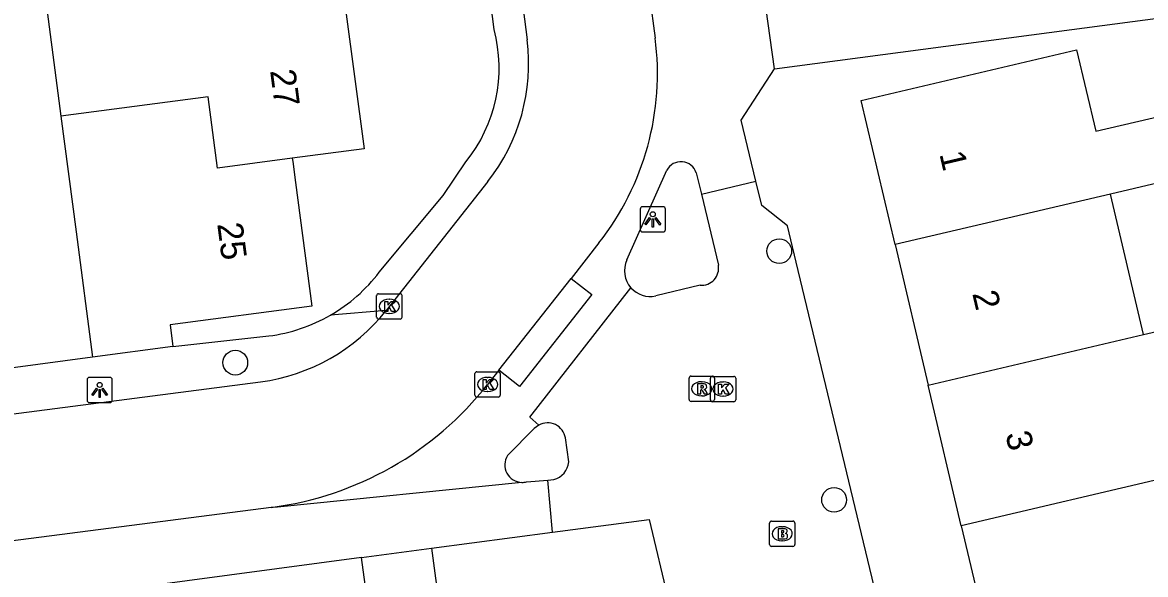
# Model space of a CAD drawing. Extents: x 158474 to 159560, y 388525 to 389605.
# Drawn here: x 159403.74 to 159448.13, y 388897.14 to 388918.95 of the extents above; entities that cross this region are included whole.
import ezdxf

# ---------------------------------------------------------------- set-up
doc = ezdxf.new("R2010")
doc.units = 0
for name, color, linetype in [('IMGEO_Boom', 7, 'Continuous'), ('IMGEO_Brandkraan', 7, 'Continuous'), ('IMGEO_Kolk', 7, 'Continuous'), ('IMGEO_Lichtpunt', 7, 'Continuous'), ('IMGEO_Muur', 7, 'Continuous'), ('IMGEO_Pand', 7, 'Continuous'), ('IMGEO_Pand_nummerreeks', 7, 'Continuous'), ('IMGEO_Rijbaan_lokaal_open', 7, 'Continuous'), ('IMGEO_Rioolput', 7, 'Continuous'), ('IMGEO_Voetpad_open', 7, 'Continuous')]:
    doc.layers.add(name, color=color, linetype=linetype)

msp = doc.modelspace()

# ---------------------------------------------------------------- linework, layer by layer
at = {"layer": 'IMGEO_Boom'}
for centre in [(159433.654, 388909.913), (159412.155, 388905.508), (159435.822, 388900.088)]:
    msp.add_circle(centre, 0.489, dxfattribs=at)
at = {"layer": 'IMGEO_Brandkraan'}
for p, q in [((159433.269, 388898.32), (159433.269, 388899.172)), ((159433.344, 388899.246), (159434.196, 388899.246)), ((159434.27, 388899.172), (159434.27, 388898.32)), ((159433.757, 388899.026), (159433.782, 388899.026)), ((159434.196, 388898.246), (159433.344, 388898.246)), ((159433.78, 388898.466), (159433.755, 388898.466))]:
    msp.add_line(p, q, dxfattribs=at)
for points in [[(159433.269, 388898.32), (159433.269, 388899.172)], [(159433.344, 388899.246), (159434.196, 388899.246)], [(159434.27, 388899.172), (159434.27, 388898.32)], [(159433.617, 388898.946), (159433.617, 388898.546), (159433.83, 388898.546)], [(159433.848, 388898.946), (159433.617, 388898.946)], [(159433.796, 388898.865), (159433.742, 388898.865), (159433.742, 388898.789)], [(159433.742, 388898.789), (159433.795, 388898.789)], [(159433.804, 388898.713), (159433.742, 388898.713), (159433.742, 388898.632)], [(159434.196, 388898.246), (159433.344, 388898.246)], [(159433.742, 388898.632), (159433.804, 388898.632)]]:
    msp.add_lwpolyline(points, dxfattribs=at)
for centre, radius, start, end in [((159433.346, 388899.17), 0.0765, 91.552, 178.448), ((159433.346, 388899.17), 0.0765, 91.552, 178.448), ((159434.194, 388899.17), 0.0765, 1.552, 88.448), ((159434.194, 388899.17), 0.0765, 1.552, 88.448), ((159433.797, 388898.827), 0.0379, 267.8285, 90.9355), ((159433.805, 388898.672), 0.0404, 269.8759, 90.5077), ((159433.852, 388898.801), 0.145, 59.4692, 91.5367), ((159433.877, 388898.848), 0.0922, 285.5137, 58.1501), ((159433.882, 388898.656), 0.105, 301.3115, 78.989), ((159433.346, 388898.322), 0.0765, 181.552, 268.448), ((159433.346, 388898.322), 0.0765, 181.552, 268.448), ((159433.836, 388898.797), 0.251, 268.6676, 293.5347), ((159434.194, 388898.322), 0.0765, 271.552, 358.448), ((159434.194, 388898.322), 0.0765, 271.552, 358.448)]:
    msp.add_arc(centre, radius, start, end, dxfattribs=at)
for centre, major_axis, ratio, start_param, end_param in [((159433.756, 388898.746), (-0.387, 0.002), 0.722429, 4.712389, 7.853982), ((159433.781, 388898.746), (-0.39, 0.002), 0.717154, 1.570796, 4.712389)]:
    msp.add_ellipse(centre, major_axis=major_axis, ratio=ratio, start_param=start_param, end_param=end_param, dxfattribs=at)
at = {"layer": 'IMGEO_Kolk'}
for p, q in [((159417.743, 388907.304), (159417.743, 388908.156)), ((159417.818, 388908.23), (159418.67, 388908.23)), ((159418.231, 388908.01), (159418.256, 388908.01)), ((159418.744, 388908.156), (159418.744, 388907.304)), ((159418.67, 388907.23), (159417.818, 388907.23)), ((159418.254, 388907.45), (159418.229, 388907.45)), ((159421.625, 388904.221), (159421.625, 388905.073)), ((159421.7, 388905.147), (159422.552, 388905.147)), ((159422.113, 388904.927), (159422.138, 388904.927)), ((159422.626, 388905.073), (159422.626, 388904.221)), ((159430.934, 388904.038), (159430.934, 388904.89)), ((159431.009, 388904.964), (159431.861, 388904.964)), ((159431.935, 388904.89), (159431.935, 388904.038)), ((159431.422, 388904.744), (159431.447, 388904.744)), ((159422.552, 388904.147), (159421.7, 388904.147)), ((159422.136, 388904.367), (159422.111, 388904.367)), ((159431.445, 388904.184), (159431.42, 388904.184)), ((159431.861, 388903.964), (159431.009, 388903.964))]:
    msp.add_line(p, q, dxfattribs=at)
for points in [[(159417.743, 388907.304), (159417.743, 388908.156)], [(159417.818, 388908.23), (159418.67, 388908.23)], [(159418.744, 388908.156), (159418.744, 388907.304)], [(159418.064, 388907.93), (159418.187, 388907.93), (159418.187, 388907.779), (159418.317, 388907.93), (159418.481, 388907.93), (159418.335, 388907.779), (159418.488, 388907.53), (159418.336, 388907.53), (159418.251, 388907.694), (159418.187, 388907.627), (159418.187, 388907.53), (159418.064, 388907.53), (159418.064, 388907.93)], [(159418.67, 388907.23), (159417.818, 388907.23)], [(159421.625, 388904.221), (159421.625, 388905.073)], [(159421.7, 388905.147), (159422.552, 388905.147)], [(159422.626, 388905.073), (159422.626, 388904.221)], [(159430.934, 388904.038), (159430.934, 388904.89)], [(159431.009, 388904.964), (159431.861, 388904.964)], [(159431.935, 388904.89), (159431.935, 388904.038)], [(159421.946, 388904.847), (159422.069, 388904.847), (159422.069, 388904.696), (159422.199, 388904.847), (159422.363, 388904.847), (159422.217, 388904.696), (159422.37, 388904.447), (159422.218, 388904.447), (159422.133, 388904.611), (159422.069, 388904.544), (159422.069, 388904.447), (159421.946, 388904.447), (159421.946, 388904.847)], [(159431.255, 388904.664), (159431.378, 388904.664), (159431.378, 388904.513), (159431.508, 388904.664), (159431.672, 388904.664), (159431.526, 388904.513), (159431.679, 388904.264), (159431.527, 388904.264), (159431.442, 388904.428), (159431.378, 388904.361), (159431.378, 388904.264), (159431.255, 388904.264), (159431.255, 388904.664)], [(159422.552, 388904.147), (159421.7, 388904.147)], [(159431.861, 388903.964), (159431.009, 388903.964)]]:
    msp.add_lwpolyline(points, dxfattribs=at)
for centre, start, end in [((159417.82, 388908.154), 91.552, 178.448), ((159417.82, 388908.154), 91.552, 178.448), ((159418.668, 388908.154), 1.552, 88.448), ((159418.668, 388908.154), 1.552, 88.448), ((159417.82, 388907.306), 181.552, 268.448), ((159417.82, 388907.306), 181.552, 268.448), ((159418.668, 388907.306), 271.552, 358.448), ((159418.668, 388907.306), 271.552, 358.448), ((159421.702, 388905.071), 91.552, 178.448), ((159421.702, 388905.071), 91.552, 178.448), ((159422.55, 388905.071), 1.552, 88.448), ((159422.55, 388905.071), 1.552, 88.448), ((159431.011, 388904.888), 91.552, 178.448), ((159431.011, 388904.888), 91.552, 178.448), ((159431.859, 388904.888), 1.552, 88.448), ((159431.859, 388904.888), 1.552, 88.448), ((159421.702, 388904.223), 181.552, 268.448), ((159421.702, 388904.223), 181.552, 268.448), ((159422.55, 388904.223), 271.552, 358.448), ((159422.55, 388904.223), 271.552, 358.448), ((159431.011, 388904.04), 181.552, 268.448), ((159431.011, 388904.04), 181.552, 268.448), ((159431.859, 388904.04), 271.552, 358.448), ((159431.859, 388904.04), 271.552, 358.448)]:
    msp.add_arc(centre, 0.0765, start, end, dxfattribs=at)
for centre, major_axis, ratio, start_param, end_param in [((159418.23, 388907.73), (-0.387, 0.002), 0.722429, 4.712389, 7.853982), ((159418.255, 388907.73), (-0.39, 0.002), 0.717154, 1.570796, 4.712389), ((159422.112, 388904.647), (-0.387, 0.002), 0.722429, 4.712389, 7.853982), ((159422.137, 388904.647), (-0.39, 0.002), 0.717154, 1.570796, 4.712389), ((159431.421, 388904.464), (-0.387, 0.002), 0.722429, 4.712389, 7.853982), ((159431.446, 388904.464), (-0.39, 0.002), 0.717154, 1.570796, 4.712389)]:
    msp.add_ellipse(centre, major_axis=major_axis, ratio=ratio, start_param=start_param, end_param=end_param, dxfattribs=at)
at = {"layer": 'IMGEO_Lichtpunt'}
for p, q in [((159428.158, 388911.573), (159428.158, 388910.766)), ((159428.158, 388911.573), (159428.158, 388910.766)), ((159429.06, 388911.668), (159428.252, 388911.668)), ((159429.06, 388911.668), (159428.252, 388911.668)), ((159429.154, 388910.766), (159429.154, 388911.573)), ((159429.154, 388910.766), (159429.154, 388911.573)), ((159428.252, 388910.672), (159429.06, 388910.672)), ((159428.252, 388910.672), (159429.06, 388910.672)), ((159407.198, 388904.926), (159406.39, 388904.926)), ((159407.198, 388904.926), (159406.39, 388904.926)), ((159406.296, 388904.831), (159406.296, 388904.024)), ((159406.296, 388904.831), (159406.296, 388904.024)), ((159407.292, 388904.024), (159407.292, 388904.831)), ((159407.292, 388904.024), (159407.292, 388904.831)), ((159406.39, 388903.93), (159407.198, 388903.93)), ((159406.39, 388903.93), (159407.198, 388903.93))]:
    msp.add_line(p, q, dxfattribs=at)
for points in [[(159428.532, 388911.237), (159428.571, 388911.209), (159428.383, 388910.947), (159428.345, 388910.974), (159428.532, 388911.237)], [(159428.634, 388911.189), (159428.681, 388911.189), (159428.681, 388910.867), (159428.634, 388910.867), (159428.634, 388911.189)], [(159428.744, 388911.209), (159428.782, 388911.236), (159428.969, 388910.974), (159428.93, 388910.946), (159428.744, 388911.209)], [(159406.67, 388904.495), (159406.709, 388904.467), (159406.521, 388904.205), (159406.483, 388904.232), (159406.67, 388904.495)], [(159406.772, 388904.447), (159406.819, 388904.447), (159406.819, 388904.125), (159406.772, 388904.125), (159406.772, 388904.447)], [(159406.882, 388904.467), (159406.92, 388904.494), (159407.107, 388904.232), (159407.068, 388904.204), (159406.882, 388904.467)]]:
    msp.add_lwpolyline(points, dxfattribs=at)
for centre in [(159428.657, 388911.371), (159406.795, 388904.629)]:
    msp.add_circle(centre, 0.0994, dxfattribs=at)
for centre, start, end in [((159428.252, 388911.573), 90, 180), ((159428.252, 388911.573), 90, 180), ((159429.06, 388911.573), 0, 90), ((159429.06, 388911.573), 0, 90), ((159428.252, 388910.766), 180, 270), ((159428.252, 388910.766), 180, 270), ((159429.06, 388910.766), 270, 0), ((159429.06, 388910.766), 270, 360), ((159406.39, 388904.831), 90, 180), ((159406.39, 388904.831), 90, 180), ((159407.198, 388904.831), 0, 90), ((159407.198, 388904.831), 0, 90), ((159406.39, 388904.024), 180, 270), ((159406.39, 388904.024), 180, 270), ((159407.198, 388904.024), 270, 0), ((159407.198, 388904.024), 270, 360)]:
    msp.add_arc(centre, 0.0946, start, end, dxfattribs=at)
at = {"layer": 'IMGEO_Muur'}
msp.add_lwpolyline([(159406.518, 388905.722), (159398.054, 388904.586)], dxfattribs=at)
at = {"layer": 'IMGEO_Pand'}
for points in [[(159406.62, 388921.185), (159404.519, 388920.909), (159405.265, 388915.241)], [(159419.349, 388919.991), (159419.367, 388919.853), (159416.518, 388919.478), (159417.245, 388913.957), (159414.409, 388913.582)], [(159438.234, 388910.172), (159436.893, 388915.868), (159445.404, 388917.872), (159446.163, 388914.649), (159449.959, 388915.54), (159450.541, 388913.06), (159446.747, 388912.17)], [(159414.409, 388913.582), (159411.457, 388913.191), (159411.083, 388916.012), (159405.265, 388915.241)], [(159405.265, 388915.241), (159405.866, 388910.68), (159406.518, 388905.722)], [(159414.409, 388913.582), (159414.425, 388913.456), (159414.534, 388912.63), (159415.178, 388907.74), (159409.577, 388907.002), (159409.691, 388906.14)], [(159446.747, 388912.17), (159438.234, 388910.172)], [(159448.054, 388906.616), (159446.747, 388912.17)], [(159438.234, 388910.172), (159439.542, 388904.618)], [(159448.054, 388906.616), (159451.17, 388907.348), (159452.474, 388901.795), (159449.362, 388901.064)], [(159439.542, 388904.618), (159448.054, 388906.616)], [(159409.691, 388906.14), (159406.518, 388905.722)], [(159440.849, 388899.065), (159439.542, 388904.618)], [(159449.362, 388901.064), (159440.849, 388899.065)], [(159424.698, 388898.809), (159428.515, 388899.311), (159429.284, 388896.045)], [(159419.905, 388898.179), (159424.698, 388898.809)], [(159440.849, 388899.065), (159442.157, 388893.512), (159443.795, 388893.897)], [(159414.195, 388896.313), (159417.294, 388896.737), (159417.146, 388897.816)], [(159417.146, 388897.816), (159419.905, 388898.179)], [(159419.905, 388898.179), (159420.898, 388890.793)]]:
    msp.add_lwpolyline(points, dxfattribs=at)
at = {"layer": 'IMGEO_Rijbaan_lokaal_open'}
for points in [[(159419.087, 388953.953), (159423.686, 388918.255)], [(159433.465, 388917.118), (159445.216, 388918.671), (159466.104, 388921.433), (159467.353, 388921.598), (159467.475, 388921.109)], [(159428.532, 388919.998), (159428.75, 388918.332)], [(159433.465, 388917.118), (159433.04, 388920.144)], [(159422.137, 388912.662), (159418.115, 388907.568)], [(159430.575, 388912.165), (159432.729, 388912.684)], [(159445.077, 388816.02), (159439.886, 388838.066), (159442.168, 388841.595), (159454.168, 388844.482), (159444.453, 388885.325), (159438.304, 388883.866), (159436.385, 388892.043), (159438.402, 388892.503), (159434.319, 388909.478), (159434.04, 388910.637), (159433.974, 388910.913), (159432.961, 388911.717), (159432.729, 388912.684)], [(159430.575, 388912.165), (159431.251, 388909.358)], [(159426.526, 388910.24), (159425.424, 388908.838)], [(159422.569, 388905.208), (159425.424, 388908.838)], [(159424.149, 388903.043), (159423.795, 388903.355), (159427.792, 388908.464)], [(159430.523, 388908.568), (159428.772, 388908.147)], [(159422.569, 388905.208), (159422.125, 388904.643)], [(159385.475, 388901.159), (159392.612, 388902.095), (159413.15, 388904.751)], [(159425.337, 388901.585), (159425.205, 388902.533)], [(159424.502, 388900.869), (159424.747, 388900.89)], [(159424.698, 388898.809), (159424.502, 388900.869)], [(159413.579, 388899.791), (159386.12, 388896.246)]]:
    msp.add_lwpolyline(points, dxfattribs=at)
for centre, radius, start, end in [((159416.267, 388917.299), 7.48, 321.6935, 7.346), ((159418.03, 388916.927), 10.812, 321.7969, 7.4677), ((159430.579, 388909.246), 0.681, 265.2407, 9.437), ((159428.551, 388909.138), 1.016, 221.6063, 282.5441), ((159412.169, 388912.263), 7.576, 277.4373, 321.7014), ((159411.911, 388912.681), 12.997, 277.3723, 321.7993), ((159424.494, 388902.409), 0.722, 9.8745, 118.5686), ((159424.542, 388901.662), 0.798, 284.8461, 354.4966)]:
    msp.add_arc(centre, radius, start, end, dxfattribs=at)
at = {"layer": 'IMGEO_Rioolput'}
for p, q in [((159430.092, 388904.048), (159430.092, 388904.9)), ((159430.167, 388904.974), (159431.019, 388904.974)), ((159431.093, 388904.9), (159431.093, 388904.048)), ((159430.58, 388904.754), (159430.605, 388904.754)), ((159431.019, 388903.974), (159430.167, 388903.974)), ((159430.603, 388904.194), (159430.578, 388904.194))]:
    msp.add_line(p, q, dxfattribs=at)
for points in [[(159430.092, 388904.048), (159430.092, 388904.9)], [(159430.167, 388904.974), (159431.019, 388904.974)], [(159431.093, 388904.9), (159431.093, 388904.048)], [(159430.681, 388904.672), (159430.429, 388904.674), (159430.429, 388904.274)], [(159430.429, 388904.274), (159430.553, 388904.274), (159430.553, 388904.436), (159430.564, 388904.436)], [(159430.607, 388904.593), (159430.553, 388904.593), (159430.553, 388904.512)], [(159430.553, 388904.512), (159430.605, 388904.512)], [(159431.019, 388903.974), (159430.167, 388903.974)], [(159430.611, 388904.407), (159430.682, 388904.274), (159430.822, 388904.274), (159430.757, 388904.4)]]:
    msp.add_lwpolyline(points, dxfattribs=at)
for centre, radius, start, end in [((159430.169, 388904.898), 0.0765, 91.552, 178.448), ((159430.169, 388904.898), 0.0765, 91.552, 178.448), ((159431.017, 388904.898), 0.0765, 1.552, 88.448), ((159431.017, 388904.898), 0.0765, 1.552, 88.448), ((159430.563, 388904.383), 0.0533, 26.0293, 88.6989), ((159430.589, 388904.701), 0.19, 274.7715, 282.9687), ((159430.613, 388904.497), 0.0964, 77.0061, 93.1865), ((159430.627, 388904.554), 0.0378, 276.6634, 79.6772), ((159430.68, 388904.562), 0.109, 350.3612, 89.416), ((159430.678, 388904.562), 0.112, 277.5842, 350.9817), ((159430.662, 388904.347), 0.108, 29.5134, 73.7905), ((159430.169, 388904.05), 0.0765, 181.552, 268.448), ((159430.169, 388904.05), 0.0765, 181.552, 268.448), ((159431.017, 388904.05), 0.0765, 271.552, 358.448), ((159431.017, 388904.05), 0.0765, 271.552, 358.448)]:
    msp.add_arc(centre, radius, start, end, dxfattribs=at)
for centre, major_axis, ratio, start_param, end_param in [((159430.579, 388904.474), (-0.387, 0.002), 0.722429, 4.712389, 7.853982), ((159430.604, 388904.474), (-0.39, 0.002), 0.717154, 1.570796, 4.712389)]:
    msp.add_ellipse(centre, major_axis=major_axis, ratio=ratio, start_param=start_param, end_param=end_param, dxfattribs=at)
at = {"layer": 'IMGEO_Voetpad_open'}
for points in [[(159422.384, 388918.673), (159417.813, 388954.276), (159414.92, 388953.949)], [(159432.729, 388912.684), (159432.155, 388915.082), (159433.465, 388917.118)], [(159417.843, 388909.085), (159420.377, 388912.116), (159421.27, 388913.441)], [(159427.632, 388909.57), (159429.214, 388913.107)], [(159430.372, 388913.01), (159430.575, 388912.165)], [(159425.424, 388908.838), (159426.241, 388908.195), (159423.386, 388904.565), (159422.569, 388905.208)], [(159418.115, 388907.568), (159415.916, 388907.383)], [(159409.691, 388906.14), (159413.478, 388906.565)], [(159406.518, 388905.722), (159398.054, 388904.586)], [(159424.149, 388903.043), (159423.969, 388902.904), (159422.912, 388901.84)], [(159423.665, 388900.798), (159424.502, 388900.869)], [(159423.484, 388900.778), (159413.82, 388899.801), (159413.579, 388899.791)], [(159417.146, 388897.816), (159408.58, 388896.671)]]:
    msp.add_lwpolyline(points, dxfattribs=at)
for centre, radius, start, end in [((159416.673, 388917.154), 5.909, 321.0672, 14.8929), ((159429.773, 388912.821), 0.628, 17.4846, 152.939), ((159428.55, 388909.138), 1.015, 154.8145, 221.6487), ((159412.692, 388912.975), 6.455, 299.9646, 322.9397), ((159412.674, 388913.002), 6.487, 277.1153, 299.98), ((159423.499, 388901.471), 0.693, 147.8399, 268.7745), ((159423.499, 388901.47), 0.692, 268.7417, 283.8692)]:
    msp.add_arc(centre, radius, start, end, dxfattribs=at)

# ---------------------------------------------------------------- texts
at = {"layer": 'IMGEO_Pand_nummerreeks'}
for s, rotation, p in [('27', 277.5055, (159413.529, 388917.044)), ('1', 283.2489, (159439.979, 388913.754)), ('25', 277.5055, (159411.44, 388910.988)), ('2', 283.2489, (159441.278, 388908.242)), ('3', 283.2563, (159442.586, 388902.687))]:
    msp.add_text(s, height=1, rotation=rotation, dxfattribs=at).set_placement(p)

doc.saveas('drawing.dxf')
